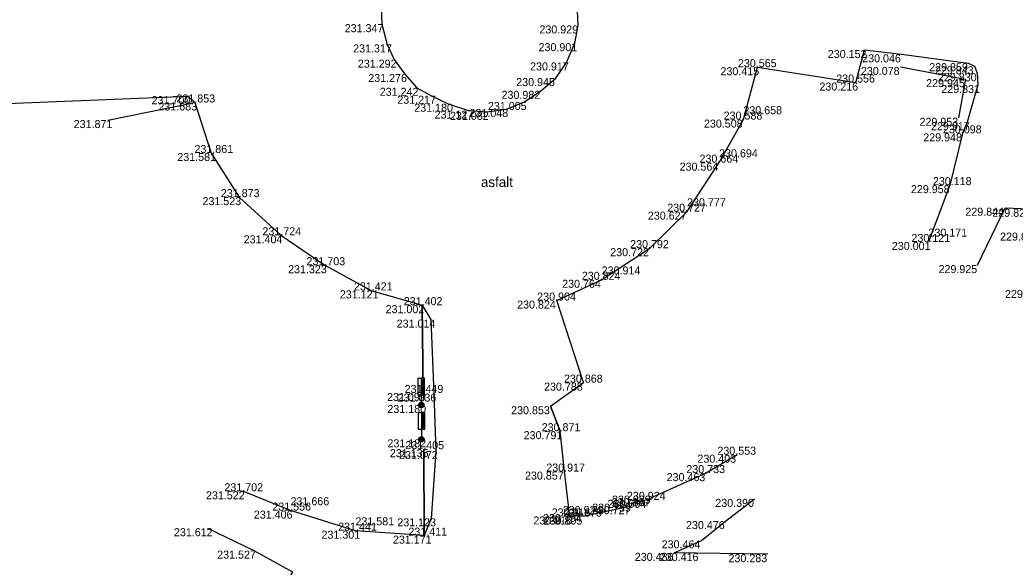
# Model space of a CAD drawing. Extents: x -599516 to -599132, y -1163668 to -1163119.
# Drawn here: x -599477.33 to -599440.03, y -1163362.3 to -1163341.82 of the extents above; entities that cross this region are included whole.
import ezdxf

# ---------------------------------------------------------------- set-up
doc = ezdxf.new("R2010")
doc.units = 0
for name, color, linetype in [('Bod-oznac1', 7, 'Continuous'), ('Bod-oznac2', 7, 'Continuous'), ('Bod-oznac3', 7, 'Continuous'), ('Bod-vyska1', 7, 'Continuous'), ('Bod-vyska2', 7, 'Continuous'), ('Bod-vyska3', 7, 'Continuous'), ('Z_cela-hrobu-dolni-linie', 7, 'Continuous'), ('Z_cela-hrobu-horni-linie', 7, 'Continuous'), ('Z_chodnik', 7, 'Continuous'), ('Z_komunikace', 7, 'Continuous'), ('Z_popis-budov-povrchu', 7, 'Continuous'), ('Z_znacky-ostatni-orientacni-sloupek', 7, 'Continuous')]:
    doc.layers.add(name, color=color, linetype=linetype)

msp = doc.modelspace()

# ---------------------------------------------------------------- linework, layer by layer
at = {"layer": 'Bod-oznac1'}
for p, q in [((-599463.764, -1163341.978), (-599463.764, -1163341.978)), ((-599456.401, -1163342.025), (-599456.401, -1163342.025)), ((-599456.528, -1163342.689), (-599456.528, -1163342.689)), ((-599463.562, -1163342.736), (-599463.562, -1163342.736)), ((-599445.673, -1163342.945), (-599445.673, -1163342.945)), ((-599463.297, -1163343.307), (-599463.297, -1163343.307)), ((-599456.842, -1163343.41), (-599456.842, -1163343.41)), ((-599444.283, -1163343.107), (-599444.283, -1163343.107)), ((-599441.788, -1163343.439), (-599441.788, -1163343.439)), ((-599449.684, -1163343.589), (-599449.684, -1163343.589)), ((-599444.329, -1163343.578), (-599444.329, -1163343.578)), ((-599441.554, -1163343.554), (-599441.554, -1163343.554)), ((-599441.453, -1163343.817), (-599441.453, -1163343.817)), ((-599462.905, -1163343.844), (-599462.905, -1163343.844)), ((-599457.247, -1163343.997), (-599457.247, -1163343.997)), ((-599445.999, -1163344.164), (-599445.999, -1163344.164)), ((-599441.893, -1163344.035), (-599441.893, -1163344.035)), ((-599462.452, -1163344.359), (-599462.452, -1163344.359)), ((-599457.809, -1163344.473), (-599457.809, -1163344.473)), ((-599441.431, -1163344.255), (-599441.431, -1163344.255)), ((-599471.017, -1163344.673), (-599471.017, -1163344.673)), ((-599470.772, -1163344.91), (-599470.772, -1163344.91)), ((-599461.908, -1163344.657), (-599461.908, -1163344.657)), ((-599461.276, -1163344.956), (-599461.276, -1163344.956)), ((-599458.414, -1163344.891), (-599458.414, -1163344.891)), ((-599460.51, -1163345.212), (-599460.51, -1163345.212)), ((-599459.833, -1163345.26), (-599459.833, -1163345.26)), ((-599459.091, -1163345.155), (-599459.091, -1163345.155)), ((-599474.037, -1163345.568), (-599474.037, -1163345.568)), ((-599450.213, -1163345.55), (-599450.213, -1163345.55)), ((-599442.152, -1163345.483), (-599442.152, -1163345.483)), ((-599441.823, -1163345.648), (-599441.823, -1163345.648)), ((-599442.001, -1163346.065), (-599442.001, -1163346.065)), ((-599470.156, -1163346.801), (-599470.156, -1163346.801)), ((-599451.123, -1163347.161), (-599451.123, -1163347.161)), ((-599442.475, -1163348.004), (-599442.475, -1163348.004)), ((-599469.108, -1163348.453), (-599469.108, -1163348.453)), ((-599452.324, -1163348.996), (-599452.324, -1163348.996)), ((-599440.401, -1163348.849), (-599440.401, -1163348.849)), ((-599467.544, -1163349.881), (-599467.544, -1163349.881)), ((-599443.277, -1163350.131), (-599443.277, -1163350.131)), ((-599453.722, -1163350.364), (-599453.722, -1163350.364)), ((-599465.899, -1163351.001), (-599465.899, -1163351.001)), ((-599441.44, -1163350.997), (-599441.44, -1163350.997)), ((-599455.525, -1163351.547), (-599455.525, -1163351.547)), ((-599464.168, -1163351.944), (-599464.168, -1163351.944)), ((-599457.202, -1163352.326), (-599457.202, -1163352.326)), ((-599462.249, -1163352.498), (-599462.249, -1163352.498)), ((-599461.924, -1163353.038), (-599461.924, -1163353.038)), ((-599456.203, -1163355.397), (-599456.203, -1163355.397)), ((-599462.215, -1163355.783), (-599462.215, -1163355.783)), ((-599461.809, -1163355.807), (-599461.809, -1163355.807)), ((-599462.284, -1163356.232), (-599462.284, -1163356.232)), ((-599457.439, -1163356.281), (-599457.439, -1163356.281)), ((-599457.083, -1163357.215), (-599457.083, -1163357.215)), ((-599462.28, -1163357.519), (-599462.28, -1163357.519)), ((-599462.189, -1163357.888), (-599462.189, -1163357.888)), ((-599461.739, -1163357.96), (-599461.739, -1163357.96)), ((-599450.447, -1163358.096), (-599450.447, -1163358.096)), ((-599456.917, -1163358.727), (-599456.917, -1163358.727)), ((-599451.61, -1163358.785), (-599451.61, -1163358.785)), ((-599468.977, -1163359.464), (-599468.977, -1163359.464)), ((-599453.838, -1163359.785), (-599453.838, -1163359.785)), ((-599449.8, -1163359.748), (-599449.8, -1163359.748)), ((-599467.185, -1163360.188), (-599467.185, -1163360.188)), ((-599454.413, -1163360.024), (-599454.413, -1163360.024)), ((-599454.409, -1163359.927), (-599454.409, -1163359.927)), ((-599461.91, -1163360.478), (-599461.91, -1163360.478)), ((-599456.72, -1163360.406), (-599456.72, -1163360.406)), ((-599456.242, -1163360.317), (-599456.242, -1163360.317)), ((-599456.223, -1163360.411), (-599456.223, -1163360.411)), ((-599450.882, -1163360.58), (-599450.882, -1163360.58)), ((-599470.293, -1163360.847), (-599470.293, -1163360.847)), ((-599464.753, -1163360.94), (-599464.753, -1163360.94)), ((-599462.177, -1163361.125), (-599462.177, -1163361.125)), ((-599451.785, -1163361.301), (-599451.785, -1163361.301)), ((-599468.556, -1163361.686), (-599468.556, -1163361.686)), ((-599452.803, -1163361.769), (-599452.803, -1163361.769)), ((-599451.971, -1163361.777), (-599451.971, -1163361.777)), ((-599449.291, -1163361.819), (-599449.291, -1163361.819))]:
    msp.add_line(p, q, dxfattribs=at)
at = {"layer": 'Bod-oznac2'}
for p, q in [((-599449.684, -1163343.589), (-599449.684, -1163343.589)), ((-599445.999, -1163344.164), (-599445.999, -1163344.164)), ((-599470.772, -1163344.91), (-599470.772, -1163344.91)), ((-599450.213, -1163345.55), (-599450.213, -1163345.55)), ((-599442.001, -1163346.065), (-599442.001, -1163346.065)), ((-599470.156, -1163346.801), (-599470.156, -1163346.801)), ((-599451.123, -1163347.161), (-599451.123, -1163347.161)), ((-599442.475, -1163348.004), (-599442.475, -1163348.004)), ((-599469.108, -1163348.453), (-599469.108, -1163348.453)), ((-599452.324, -1163348.996), (-599452.324, -1163348.996)), ((-599467.544, -1163349.881), (-599467.544, -1163349.881)), ((-599443.277, -1163350.131), (-599443.277, -1163350.131)), ((-599453.722, -1163350.364), (-599453.722, -1163350.364)), ((-599465.899, -1163351.001), (-599465.899, -1163351.001)), ((-599455.525, -1163351.547), (-599455.525, -1163351.547)), ((-599464.168, -1163351.944), (-599464.168, -1163351.944)), ((-599457.202, -1163352.326), (-599457.202, -1163352.326)), ((-599462.249, -1163352.498), (-599462.249, -1163352.498)), ((-599456.203, -1163355.397), (-599456.203, -1163355.397)), ((-599462.215, -1163355.783), (-599462.215, -1163355.783)), ((-599457.083, -1163357.215), (-599457.083, -1163357.215)), ((-599462.189, -1163357.888), (-599462.189, -1163357.888)), ((-599450.447, -1163358.096), (-599450.447, -1163358.096)), ((-599456.917, -1163358.727), (-599456.917, -1163358.727)), ((-599451.61, -1163358.785), (-599451.61, -1163358.785)), ((-599468.977, -1163359.464), (-599468.977, -1163359.464)), ((-599453.838, -1163359.785), (-599453.838, -1163359.785)), ((-599467.185, -1163360.188), (-599467.185, -1163360.188)), ((-599454.413, -1163360.024), (-599454.413, -1163360.024)), ((-599454.409, -1163359.927), (-599454.409, -1163359.927)), ((-599456.72, -1163360.406), (-599456.72, -1163360.406)), ((-599456.242, -1163360.317), (-599456.242, -1163360.317)), ((-599456.223, -1163360.411), (-599456.223, -1163360.411)), ((-599464.753, -1163360.94), (-599464.753, -1163360.94)), ((-599462.177, -1163361.125), (-599462.177, -1163361.125))]:
    msp.add_line(p, q, dxfattribs=at)
at = {"layer": 'Bod-oznac3'}
for p, q in [((-599450.213, -1163345.55), (-599450.213, -1163345.55)), ((-599451.123, -1163347.161), (-599451.123, -1163347.161)), ((-599452.324, -1163348.996), (-599452.324, -1163348.996)), ((-599443.277, -1163350.131), (-599443.277, -1163350.131)), ((-599455.525, -1163351.547), (-599455.525, -1163351.547)), ((-599467.185, -1163360.188), (-599467.185, -1163360.188)), ((-599464.753, -1163360.94), (-599464.753, -1163360.94))]:
    msp.add_line(p, q, dxfattribs=at)
at = {"layer": 'Z_cela-hrobu-dolni-linie'}
for p, q in [((-599474.037, -1163345.568), (-599470.772, -1163344.91)), ((-599462.215, -1163355.783), (-599462.249, -1163352.498)), ((-599462.177, -1163361.125), (-599462.189, -1163357.888))]:
    msp.add_line(p, q, dxfattribs=at)
at = {"layer": 'Z_cela-hrobu-horni-linie'}
for points in [[(-599456.203, -1163355.397), (-599457.202, -1163352.326), (-599455.525, -1163351.547), (-599455.525, -1163351.547), (-599453.722, -1163350.364), (-599452.324, -1163348.996), (-599452.324, -1163348.996), (-599451.123, -1163347.161), (-599451.123, -1163347.161), (-599450.213, -1163345.55), (-599450.213, -1163345.55), (-599449.684, -1163343.589), (-599445.999, -1163344.164)], [(-599444.329, -1163343.578), (-599441.893, -1163344.035), (-599442.152, -1163345.483)], [(-599474.037, -1163345.568), (-599470.772, -1163344.91), (-599470.156, -1163346.801), (-599469.108, -1163348.453), (-599467.544, -1163349.881), (-599465.899, -1163351.001), (-599464.168, -1163351.944), (-599462.249, -1163352.498), (-599462.215, -1163355.783)], [(-599442.001, -1163346.065), (-599442.475, -1163348.004), (-599443.277, -1163350.131), (-599443.277, -1163350.131)], [(-599450.447, -1163358.096), (-599451.61, -1163358.785), (-599453.838, -1163359.785), (-599454.409, -1163359.927), (-599454.413, -1163360.024), (-599456.223, -1163360.411), (-599456.242, -1163360.317), (-599456.72, -1163360.406), (-599456.917, -1163358.727), (-599457.083, -1163357.215)], [(-599462.189, -1163357.888), (-599462.177, -1163361.125), (-599464.753, -1163360.94), (-599464.753, -1163360.94), (-599467.185, -1163360.188), (-599467.185, -1163360.188), (-599468.977, -1163359.464)]]:
    msp.add_lwpolyline(points, dxfattribs=at)
at = {"layer": 'Z_chodnik'}
for points in [[(-599463.794, -1163341.361), (-599463.764, -1163341.978), (-599463.562, -1163342.736), (-599463.297, -1163343.307), (-599462.905, -1163343.844), (-599462.452, -1163344.359), (-599461.908, -1163344.657), (-599461.276, -1163344.956), (-599460.51, -1163345.212), (-599459.833, -1163345.26), (-599459.091, -1163345.155), (-599458.414, -1163344.891), (-599457.809, -1163344.473), (-599457.247, -1163343.997), (-599456.842, -1163343.41), (-599456.528, -1163342.689), (-599456.401, -1163342.025), (-599456.439, -1163341.212)], [(-599441.788, -1163343.439), (-599441.554, -1163343.554), (-599441.453, -1163343.817), (-599441.431, -1163344.255), (-599441.823, -1163345.648), (-599442.001, -1163346.065), (-599442.475, -1163348.004), (-599443.277, -1163350.131)], [(-599441.44, -1163350.997), (-599440.401, -1163348.849), (-599439.516, -1163348.889), (-599439.135, -1163349.78), (-599438.938, -1163351.926)], [(-599450.447, -1163358.096), (-599451.61, -1163358.785), (-599453.838, -1163359.785), (-599454.409, -1163359.927), (-599454.413, -1163360.024), (-599456.223, -1163360.411), (-599456.242, -1163360.317), (-599456.72, -1163360.406)], [(-599462.177, -1163361.125), (-599464.753, -1163360.94), (-599467.185, -1163360.188), (-599468.977, -1163359.464)], [(-599449.291, -1163361.819), (-599451.971, -1163361.777), (-599452.803, -1163361.769), (-599451.785, -1163361.301), (-599450.882, -1163360.58), (-599449.8, -1163359.748)], [(-599470.293, -1163360.847), (-599468.556, -1163361.686), (-599467.109, -1163362.485), (-599467.253, -1163362.721), (-599470.642, -1163362.968)]]:
    msp.add_lwpolyline(points, dxfattribs=at)
at = {"layer": 'Z_komunikace'}
for points in [[(-599456.203, -1163355.397), (-599457.202, -1163352.326), (-599455.525, -1163351.547), (-599453.722, -1163350.364), (-599452.324, -1163348.996), (-599451.123, -1163347.161), (-599450.213, -1163345.55), (-599449.684, -1163343.589), (-599445.999, -1163344.164), (-599445.673, -1163342.945)], [(-599445.673, -1163342.945), (-599444.283, -1163343.107), (-599441.788, -1163343.439)], [(-599479.867, -1163345.084), (-599479.055, -1163344.993), (-599471.017, -1163344.673), (-599470.772, -1163344.91), (-599470.156, -1163346.801), (-599469.108, -1163348.453), (-599467.544, -1163349.881), (-599465.899, -1163351.001), (-599464.168, -1163351.944), (-599462.249, -1163352.498)], [(-599462.249, -1163352.498), (-599461.924, -1163353.038), (-599461.809, -1163355.807), (-599461.739, -1163357.96), (-599461.91, -1163360.478), (-599462.177, -1163361.125)], [(-599457.439, -1163356.281), (-599456.203, -1163355.397)], [(-599456.72, -1163360.406), (-599456.917, -1163358.727), (-599457.083, -1163357.215), (-599457.439, -1163356.281), (-599457.083, -1163357.215)]]:
    msp.add_lwpolyline(points, dxfattribs=at)
at = {"layer": 'Z_znacky-ostatni-orientacni-sloupek'}
for p, q in [((-599462.409, -1163355.232), (-599462.409, -1163355.857)), ((-599462.409, -1163355.232), (-599462.284, -1163355.232)), ((-599462.409, -1163355.857), (-599462.284, -1163355.857)), ((-599462.284, -1163355.857), (-599462.284, -1163356.132)), ((-599462.405, -1163356.519), (-599462.405, -1163357.144)), ((-599462.405, -1163356.519), (-599462.28, -1163356.519)), ((-599462.405, -1163357.144), (-599462.28, -1163357.144)), ((-599462.28, -1163357.144), (-599462.28, -1163357.419))]:
    msp.add_line(p, q, dxfattribs=at)
for points in [[(-599462.284, -1163355.857), (-599462.159, -1163355.857), (-599462.159, -1163355.232), (-599462.284, -1163355.232)], [(-599462.242, -1163355.815), (-599462.201, -1163355.815), (-599462.201, -1163355.275), (-599462.242, -1163355.275)], [(-599462.28, -1163357.144), (-599462.155, -1163357.144), (-599462.155, -1163356.519), (-599462.28, -1163356.519)], [(-599462.238, -1163357.102), (-599462.198, -1163357.102), (-599462.198, -1163356.562), (-599462.238, -1163356.562)]]:
    msp.add_lwpolyline(points, close=True, dxfattribs=at)
for centre, radius in [((-599462.284, -1163356.232), 0.1), ((-599462.284, -1163356.232), 0.065), ((-599462.284, -1163356.232), 0.03), ((-599462.28, -1163357.519), 0.1), ((-599462.28, -1163357.519), 0.065), ((-599462.28, -1163357.519), 0.03)]:
    msp.add_circle(centre, radius, dxfattribs=at)

# ---------------------------------------------------------------- texts
at = {"layer": 'Bod-vyska1'}
for s, p in [('231.347', (-599465.155, -1163342.278)), ('230.929', (-599457.858, -1163342.325)), ('230.901', (-599457.89, -1163342.989)), ('231.317', (-599464.838, -1163343.036)), ('230.152', (-599447.049, -1163343.245)), ('231.292', (-599464.663, -1163343.607)), ('230.917', (-599458.208, -1163343.71)), ('230.046', (-599445.761, -1163343.407)), ('229.859', (-599443.247, -1163343.739)), ('230.415', (-599451.071, -1163343.889)), ('230.078', (-599445.809, -1163343.878)), ('229.843', (-599443.035, -1163343.854)), ('229.830', (-599442.921, -1163344.117)), ('231.276', (-599464.273, -1163344.144)), ('230.945', (-599458.727, -1163344.297)), ('230.216', (-599447.363, -1163344.464)), ('229.945', (-599443.363, -1163344.335)), ('231.242', (-599463.841, -1163344.659)), ('230.982', (-599459.277, -1163344.773)), ('229.831', (-599442.797, -1163344.555)), ('231.700', (-599472.393, -1163344.973)), ('231.683', (-599472.138, -1163345.21)), ('231.217', (-599463.184, -1163344.957)), ('231.180', (-599462.548, -1163345.256)), ('231.005', (-599459.788, -1163345.191)), ('231.127', (-599461.786, -1163345.512)), ('231.082', (-599461.209, -1163345.56)), ('231.048', (-599460.478, -1163345.455)), ('231.871', (-599475.312, -1163345.868)), ('230.508', (-599451.691, -1163345.85)), ('229.953', (-599443.611, -1163345.783)), ('229.917', (-599443.18, -1163345.948)), ('229.948', (-599443.471, -1163346.365)), ('231.581', (-599471.43, -1163347.101)), ('230.564', (-599452.603, -1163347.461)), ('229.958', (-599443.934, -1163348.304)), ('231.523', (-599470.486, -1163348.753)), ('230.627', (-599453.794, -1163349.296)), ('229.844', (-599441.894, -1163349.149)), ('229.821', (-599440.882, -1163349.189)), ('229.806', (-599440.592, -1163350.08)), ('231.404', (-599468.942, -1163350.181)), ('230.001', (-599444.649, -1163350.431)), ('230.722', (-599455.203, -1163350.664)), ('231.323', (-599467.277, -1163351.301)), ('229.925', (-599442.899, -1163351.297)), ('230.764', (-599457.006, -1163351.847)), ('231.121', (-599465.338, -1163352.244)), ('229.807', (-599440.408, -1163352.226)), ('230.824', (-599458.693, -1163352.626)), ('231.002', (-599463.623, -1163352.798)), ('231.014', (-599463.207, -1163353.338)), ('230.788', (-599457.684, -1163355.697)), ('231.099', (-599463.568, -1163356.083)), ('231.036', (-599463.173, -1163356.107)), ('231.180', (-599463.556, -1163356.532)), ('230.853', (-599458.919, -1163356.581)), ('230.791', (-599458.449, -1163357.515)), ('231.182', (-599463.554, -1163357.819)), ('231.135', (-599463.463, -1163358.188)), ('231.072', (-599463.117, -1163358.26)), ('230.403', (-599451.936, -1163358.396)), ('230.857', (-599458.398, -1163359.027)), ('230.463', (-599453.09, -1163359.085)), ('231.522', (-599470.355, -1163359.764)), ('230.664', (-599455.306, -1163360.085)), ('230.390', (-599451.266, -1163360.048)), ('231.406', (-599468.561, -1163360.488)), ('230.727', (-599455.896, -1163360.324)), ('230.739', (-599455.879, -1163360.227)), ('231.123', (-599463.184, -1163360.778)), ('230.816', (-599458.084, -1163360.706)), ('230.794', (-599457.723, -1163360.617)), ('230.805', (-599457.701, -1163360.711)), ('230.476', (-599452.363, -1163360.88)), ('231.612', (-599471.555, -1163361.147)), ('231.301', (-599466.025, -1163361.24)), ('231.171', (-599463.349, -1163361.425)), ('230.464', (-599453.276, -1163361.601)), ('231.527', (-599469.935, -1163361.986)), ('230.486', (-599454.283, -1163362.069)), ('230.416', (-599453.347, -1163362.077)), ('230.283', (-599450.771, -1163362.119))]:
    msp.add_text(s, height=0.3, dxfattribs=at).set_placement(p)
at = {"layer": 'Bod-vyska2'}
for s, p in [('230.565', (-599450.418, -1163343.589)), ('230.556', (-599446.733, -1163344.164)), ('231.853', (-599471.461, -1163344.91)), ('230.588', (-599450.953, -1163345.55)), ('230.098', (-599442.734, -1163346.065)), ('231.861', (-599470.787, -1163346.801)), ('230.664', (-599451.857, -1163347.161)), ('230.118', (-599443.111, -1163348.004)), ('231.873', (-599469.798, -1163348.453)), ('230.727', (-599453.066, -1163348.996)), ('231.724', (-599468.239, -1163349.881)), ('230.792', (-599454.457, -1163350.364)), ('230.121', (-599443.913, -1163350.131)), ('231.703', (-599466.588, -1163351.001)), ('230.824', (-599456.27, -1163351.547)), ('231.421', (-599464.81, -1163351.944)), ('230.904', (-599457.941, -1163352.326)), ('231.402', (-599462.942, -1163352.498)), ('230.868', (-599456.937, -1163355.397)), ('231.449', (-599462.909, -1163355.783)), ('230.871', (-599457.772, -1163357.215)), ('231.405', (-599462.882, -1163357.888)), ('230.553', (-599451.187, -1163358.096)), ('230.917', (-599457.6, -1163358.727)), ('230.733', (-599452.351, -1163358.785)), ('231.702', (-599469.666, -1163359.464)), ('230.924', (-599454.578, -1163359.785)), ('230.867', (-599455.148, -1163360.024)), ('230.929', (-599455.137, -1163359.927)), ('231.556', (-599467.868, -1163360.188)), ('230.916', (-599457.396, -1163360.406)), ('230.924', (-599456.982, -1163360.317)), ('230.875', (-599456.964, -1163360.411)), ('231.441', (-599465.401, -1163360.94)), ('231.411', (-599462.768, -1163361.125))]:
    msp.add_text(s, height=0.3, dxfattribs=at).set_placement(p)
at = {"layer": 'Bod-vyska3'}
for s, p in [('230.658', (-599450.213, -1163345.35)), ('230.694', (-599451.123, -1163346.961)), ('230.777', (-599452.324, -1163348.796)), ('230.171', (-599443.277, -1163349.931)), ('230.914', (-599455.525, -1163351.347)), ('231.666', (-599467.185, -1163359.988)), ('231.581', (-599464.753, -1163360.74))]:
    msp.add_text(s, height=0.3, dxfattribs=at).set_placement(p)
at = {"layer": 'Z_popis-budov-povrchu'}
msp.add_text('asfalt', height=0.375, dxfattribs=at).set_placement((-599460.05, -1163348.075))

doc.saveas('drawing.dxf')
